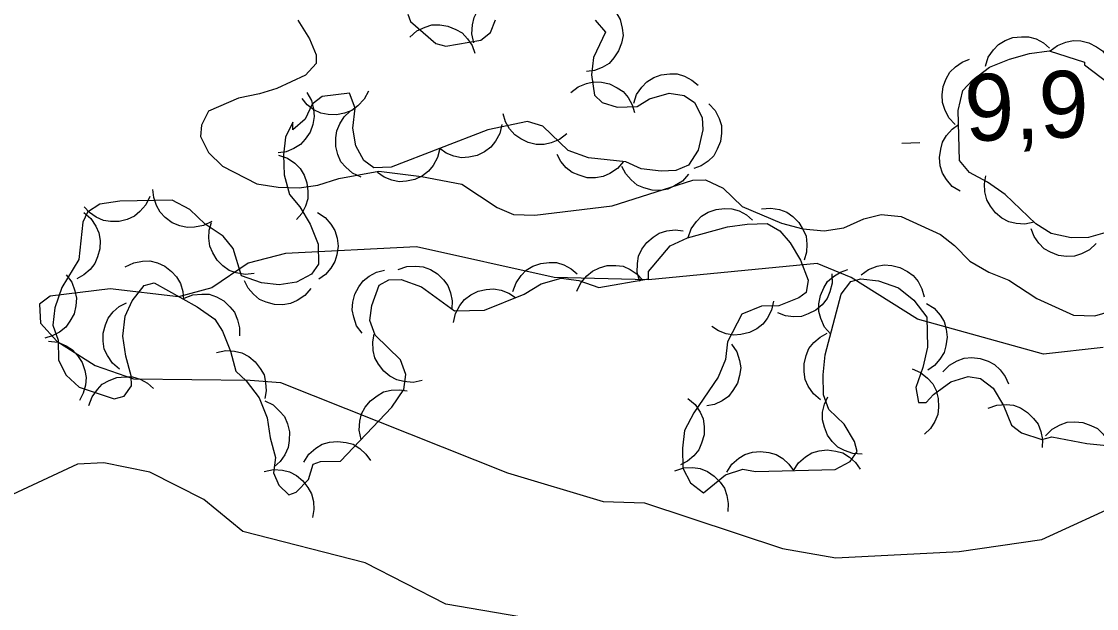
# Model space of a CAD drawing. Extents: x 336540 to 340074, y 5572036 to 5573747.
# Drawn here: x 337884.26 to 337932.59, y 5573477.56 to 5573503.96 of the extents above; entities that cross this region are included whole.
import ezdxf

# ---------------------------------------------------------------- set-up
doc = ezdxf.new("R2010")
doc.units = 0
for name, color, linetype in [('Niveau 2', 7, 'Continuous'), ('Niveau 3', 7, 'Continuous'), ('Niveau 44', 7, 'Continuous')]:
    doc.layers.add(name, color=color, linetype=linetype)

msp = doc.modelspace()

# ---------------------------------------------------------------- linework, layer by layer
at = {"layer": 'Niveau 2'}
for points in [[(337896.68, 5573504.01), (337897.21, 5573503.18), (337897.51, 5573502.45), (337897.51, 5573502.06), (337897.02, 5573501.54), (337895.74, 5573500.95), (337894.96, 5573500.7), (337894.01, 5573500.51), (337892.67, 5573499.92), (337892.35, 5573499.29), (337892.31, 5573498.78), (337892.66, 5573498.06), (337893.29, 5573497.45), (337894.83, 5573496.65), (337895.79, 5573496.5), (337896.74, 5573496.47), (337897.58, 5573496.6), (337898.53, 5573496.9), (337900.32, 5573497.22), (337902.24, 5573496.99), (337904.05, 5573496.64), (337905.64, 5573495.6), (337906.38, 5573495.28), (337907.34, 5573495.25), (337910.81, 5573495.67), (337914.44, 5573496.82), (337915, 5573496.84), (337915.8, 5573496.46), (337916.66, 5573495.64), (337918.42, 5573494.89), (337919.38, 5573494.63), (337920.34, 5573494.54)], [(337920.34, 5573494.54), (337921.23, 5573494.68), (337922.12, 5573495.09), (337922.91, 5573495.28), (337923.81, 5573495.19), (337925.57, 5573494.38), (337926.2, 5573493.89), (337926.89, 5573493.18), (337927.74, 5573492.69), (337928.65, 5573492.32), (337929.91, 5573491.5), (337931.55, 5573490.75), (337932.51, 5573490.72), (337934.41, 5573491.27)], [(337932.89, 5573489.3), (337930.2, 5573489), (337924.54, 5573490.58), (337921.56, 5573492.45), (337920.02, 5573493.07), (337912.44, 5573492.34), (337908.2, 5573492.45), (337902.02, 5573493.83), (337896.13, 5573493.52), (337894.44, 5573493.09), (337892.82, 5573491.98), (337891.31, 5573491.58), (337888.25, 5573491.93), (337885.55, 5573491.61), (337885.07, 5573491.25), (337885.11, 5573490.4), (337885.84, 5573489.59), (337887.57, 5573488.49), (337889.29, 5573487.89), (337894.54, 5573487.83), (337895.9, 5573487.72), (337906.1, 5573483.67), (337910.4, 5573482.38), (337912.26, 5573482.31), (337918.47, 5573480.26), (337920.86, 5573479.85), (337926.41, 5573480.13), (337930.12, 5573480.67), (337933.92, 5573482.4)], [(337903.34, 5573477.76), (337899.71, 5573479.62), (337894.21, 5573481.03), (337892.46, 5573482.47), (337890.03, 5573483.69), (337887.96, 5573484.11), (337886.78, 5573484.05), (337881.82, 5573481.74), (337877.47, 5573480.86), (337875.95, 5573480.93), (337872.98, 5573482.49), (337869.28, 5573485.18), (337866.54, 5573486.06), (337863.81, 5573486.42), (337861.62, 5573486.14), (337857.02, 5573483.52), (337851.79, 5573483.44), (337846.99, 5573484.2)], [(337847.86, 5573467.45), (337857.31, 5573467.94), (337864.78, 5573467.64), (337867.35, 5573466.92), (337873.81, 5573466.22), (337880.24, 5573466.23), (337884.48, 5573466.11), (337889.39, 5573466.35), (337891.93, 5573466.15), (337901.39, 5573466.81), (337904.21, 5573467.47), (337909.79, 5573467.75), (337917.68, 5573468.83), (337920.19, 5573469.65), (337923.25, 5573469.64), (337925.92, 5573470.28), (337926.4, 5573470.81), (337926.01, 5573471.81), (337922.3, 5573474.68), (337918.84, 5573476.03), (337912.44, 5573475.7), (337909.02, 5573476.37), (337907.8, 5573476.99), (337903.34, 5573477.76)]]:
    msp.add_lwpolyline(points, dxfattribs=at)
at = {"layer": 'Niveau 3'}
msp.add_line((337923.84, 5573498.48), (337924.64, 5573498.52), dxfattribs=at)
at = {"layer": 'Niveau 44'}
for points in [[(337904.59, 5573503), (337904.5, 5573503.4), (337904.53, 5573503.81), (337904.6, 5573504.13), (337904.76, 5573504.44), (337904.99, 5573504.73), (337905.29, 5573504.96), (337905.57, 5573505.13), (337905.92, 5573505.22), (337906.29, 5573505.24), (337906.64, 5573505.19)], [(337901.62, 5573504.28), (337901.74, 5573503.95), (337902.89, 5573502.96), (337903.34, 5573502.85), (337904.9, 5573503.12), (337905.34, 5573503.46), (337905.56, 5573504.03)], [(337910.96, 5573504.41), (337911.17, 5573504.05), (337911.26, 5573503.65), (337911.3, 5573503.32), (337911.23, 5573502.98), (337911.1, 5573502.63), (337910.88, 5573502.32), (337910.67, 5573502.07), (337910.36, 5573501.89), (337910.02, 5573501.75), (337909.66, 5573501.7)], [(337910.05, 5573504.02), (337910.51, 5573503.47), (337909.97, 5573502.34), (337909.88, 5573501.55), (337910.01, 5573500.65), (337910.36, 5573500.32), (337911.04, 5573500.11), (337911.93, 5573500.13), (337912.49, 5573500.48), (337913.38, 5573500.73), (337914.05, 5573500.63), (337914.51, 5573500.31), (337914.86, 5573499.64), (337914.88, 5573499.08), (337914.67, 5573498.17), (337914.24, 5573497.49), (337913.68, 5573497.25), (337913.01, 5573497.23), (337912.11, 5573497.33), (337911.43, 5573497.65), (337909.74, 5573497.83), (337908.83, 5573498.15), (337907.69, 5573499.25), (337907.01, 5573499.46), (337905.22, 5573499.08), (337900.88, 5573497.4), (337900.09, 5573497.38), (337899.64, 5573497.71), (337899.29, 5573498.37), (337899.16, 5573499.16)], [(337901.72, 5573503.25), (337902.03, 5573503.53), (337902.4, 5573503.7), (337902.71, 5573503.8), (337903.07, 5573503.81), (337903.43, 5573503.75), (337903.78, 5573503.6), (337904.07, 5573503.44), (337904.31, 5573503.18), (337904.51, 5573502.87), (337904.64, 5573502.53)], [(337927.59, 5573501.95), (337927.72, 5573502.35), (337927.95, 5573502.68), (337928.18, 5573502.92), (337928.48, 5573503.1), (337928.83, 5573503.23), (337929.21, 5573503.27), (337929.53, 5573503.27), (337929.87, 5573503.17), (337930.2, 5573503), (337930.47, 5573502.76)], [(337930.5, 5573502.63), (337930.83, 5573502.88), (337931.21, 5573503.03), (337931.53, 5573503.1), (337931.88, 5573503.08), (337932.24, 5573503), (337932.58, 5573502.82), (337932.85, 5573502.64), (337933.07, 5573502.37), (337933.25, 5573502.04), (337933.35, 5573501.7)], [(337926.23, 5573499.33), (337925.94, 5573499.63), (337925.76, 5573500), (337925.66, 5573500.31), (337925.64, 5573500.66), (337925.69, 5573501.03), (337925.83, 5573501.38), (337925.99, 5573501.67), (337926.24, 5573501.92), (337926.55, 5573502.13), (337926.88, 5573502.26)], [(337933.9, 5573494.73), (337932.23, 5573494.24), (337931.44, 5573494.23), (337930.54, 5573494.43), (337929.86, 5573494.86), (337928.48, 5573496.18), (337927.68, 5573496.73), (337926.88, 5573497.16), (337926.42, 5573497.71), (337926.37, 5573499.96), (337926.57, 5573500.86), (337927.01, 5573501.32), (337927.78, 5573501.9), (337928.68, 5573502.26), (337929.57, 5573502.51), (337930.46, 5573502.64), (337932.05, 5573502.12), (337932.05, 5573502), (337934.79, 5573499.93)], [(337908.95, 5573500.76), (337909.28, 5573501.02), (337909.65, 5573501.17), (337909.97, 5573501.25), (337910.33, 5573501.23), (337910.69, 5573501.16), (337911.03, 5573500.98), (337911.3, 5573500.81), (337911.53, 5573500.54), (337911.71, 5573500.21), (337911.82, 5573499.87)], [(337911.78, 5573500.28), (337911.91, 5573500.68), (337912.15, 5573501.01), (337912.37, 5573501.25), (337912.68, 5573501.43), (337913.02, 5573501.56), (337913.4, 5573501.6), (337913.73, 5573501.6), (337914.06, 5573501.49), (337914.39, 5573501.32), (337914.67, 5573501.09)], [(337897.08, 5573500.76), (337897.29, 5573500.4), (337897.39, 5573500.01), (337897.42, 5573499.68), (337897.36, 5573499.33), (337897.23, 5573498.98), (337897.01, 5573498.67), (337896.8, 5573498.42), (337896.5, 5573498.24), (337896.15, 5573498.1), (337895.8, 5573498.05)], [(337899.85, 5573500.83), (337899.66, 5573500.46), (337899.37, 5573500.17), (337899.11, 5573499.96), (337898.78, 5573499.83), (337898.42, 5573499.76), (337898.04, 5573499.78), (337897.72, 5573499.83), (337897.4, 5573499.99), (337897.1, 5573500.21), (337896.87, 5573500.49)], [(337899.16, 5573499.16), (337899.25, 5573500.06), (337899.01, 5573500.73), (337897.78, 5573500.59), (337897.33, 5573500.24), (337897.01, 5573499.56), (337896.46, 5573499.09), (337896.45, 5573499.43), (337896.13, 5573498.75), (337896.04, 5573497.96), (337896.06, 5573497.06), (337896.31, 5573496.17), (337896.77, 5573495.62), (337897.23, 5573494.84), (337897.59, 5573493.95), (337897.61, 5573493.05), (337897.29, 5573492.59), (337896.62, 5573492.24), (337895.84, 5573492.11), (337895.05, 5573492.2), (337894.14, 5573492.52), (337893.78, 5573493.75), (337893.32, 5573494.3), (337892.52, 5573494.84), (337891.83, 5573495.5), (337891.03, 5573495.93), (337888.68, 5573495.88), (337887.78, 5573495.74), (337887.23, 5573495.39), (337887.01, 5573494.94), (337886.83, 5573493.25), (337886.07, 5573491.99), (337885.76, 5573491.08), (337885.66, 5573490.3), (337885.9, 5573489.63), (337885.92, 5573488.73), (337886.27, 5573488.06), (337886.85, 5573487.51), (337888.43, 5573486.99), (337888.88, 5573487.11), (337889.2, 5573487.57), (337889.19, 5573488.02), (337888.95, 5573488.91), (337888.82, 5573489.81), (337888.91, 5573490.71), (337889.23, 5573491.39), (337889.77, 5573492.08), (337890.22, 5573492.2), (337892.15, 5573491.12), (337892.95, 5573490.58), (337893.3, 5573490.03), (337893.66, 5573489.13), (337893.9, 5573488.24), (337894.36, 5573487.8), (337894.94, 5573487.03), (337895.3, 5573486.14), (337895.43, 5573485.24), (337895.68, 5573484.35), (337895.58, 5573483.67), (337895.82, 5573483.11), (337896.28, 5573482.67), (337896.61, 5573482.79), (337897.16, 5573483.37), (337897.37, 5573484.05), (337897.7, 5573484.17), (337898.6, 5573484.19), (337900.9, 5573486.61), (337901.45, 5573487.41), (337901.54, 5573488.08), (337901.3, 5573488.75), (337900.16, 5573489.85), (337899.92, 5573490.52), (337900.01, 5573491.19), (337900.33, 5573492.1), (337900.77, 5573492.34), (337901.33, 5573492.35), (337902.24, 5573492.03), (337903.72, 5573490.94), (337905.07, 5573490.98), (337906.85, 5573491.69), (337907.62, 5573492.16), (337908.52, 5573492.41), (337909.31, 5573492.31), (337910.21, 5573492), (337912.45, 5573492.39), (337912.44, 5573492.72), (337913.42, 5573493.87), (337914.2, 5573494.23), (337915.99, 5573494.72), (337916.88, 5573494.85), (337917.78, 5573494.87), (337918.35, 5573494.55), (337918.81, 5573494), (337919.28, 5573493.22), (337919.63, 5573492.33), (337919.53, 5573491.77), (337919.2, 5573491.53), (337918.31, 5573491.17), (337917.53, 5573491.16), (337916.64, 5573490.8), (337915.99, 5573489.55)], [(337915.15, 5573500.26), (337915.44, 5573499.96), (337915.62, 5573499.59), (337915.72, 5573499.28), (337915.73, 5573498.93), (337915.68, 5573498.56), (337915.53, 5573498.21), (337915.38, 5573497.92), (337915.12, 5573497.68), (337914.81, 5573497.47), (337914.48, 5573497.34)], [(337899.52, 5573496.96), (337899.14, 5573497.13), (337898.84, 5573497.4), (337898.62, 5573497.65), (337898.48, 5573497.98), (337898.39, 5573498.33), (337898.39, 5573498.72), (337898.43, 5573499.04), (337898.57, 5573499.36), (337898.77, 5573499.67), (337899.03, 5573499.92)], [(337908.78, 5573498.91), (337908.45, 5573498.65), (337908.07, 5573498.5), (337907.75, 5573498.42), (337907.4, 5573498.43), (337907.04, 5573498.51), (337906.7, 5573498.68), (337906.43, 5573498.86), (337906.2, 5573499.13), (337906.02, 5573499.45), (337905.91, 5573499.8)], [(337905.85, 5573499.33), (337905.76, 5573498.92), (337905.56, 5573498.57), (337905.36, 5573498.3), (337905.07, 5573498.1), (337904.74, 5573497.93), (337904.37, 5573497.86), (337904.04, 5573497.83), (337903.7, 5573497.9), (337903.35, 5573498.04), (337903.06, 5573498.24)], [(337926.45, 5573496.32), (337926.1, 5573496.54), (337925.84, 5573496.85), (337925.66, 5573497.13), (337925.56, 5573497.47), (337925.52, 5573497.84), (337925.58, 5573498.22), (337925.66, 5573498.53), (337925.84, 5573498.83), (337926.09, 5573499.11), (337926.38, 5573499.32)], [(337895.81, 5573497.94), (337896.21, 5573497.81), (337896.54, 5573497.58), (337896.78, 5573497.35), (337896.96, 5573497.05), (337897.09, 5573496.7), (337897.13, 5573496.32), (337897.13, 5573495.99), (337897.02, 5573495.66), (337896.86, 5573495.33), (337896.62, 5573495.05)], [(337903.06, 5573498.24), (337902.96, 5573497.84), (337902.76, 5573497.48), (337902.56, 5573497.22), (337902.28, 5573497.01), (337901.94, 5573496.85), (337901.57, 5573496.77), (337901.24, 5573496.74), (337900.9, 5573496.82), (337900.56, 5573496.95), (337900.26, 5573497.16)], [(337911.32, 5573497.66), (337911.05, 5573497.34), (337910.71, 5573497.12), (337910.41, 5573496.98), (337910.06, 5573496.93), (337909.69, 5573496.93), (337909.33, 5573497.04), (337909.02, 5573497.16), (337908.75, 5573497.38), (337908.51, 5573497.66), (337908.34, 5573497.98)], [(337914.24, 5573497.09), (337913.97, 5573496.78), (337913.62, 5573496.56), (337913.32, 5573496.42), (337912.98, 5573496.36), (337912.61, 5573496.37), (337912.24, 5573496.48), (337911.94, 5573496.6), (337911.66, 5573496.83), (337911.42, 5573497.11), (337911.25, 5573497.43)], [(337929.78, 5573494.94), (337929.37, 5573494.85), (337928.97, 5573494.88), (337928.64, 5573494.95), (337928.33, 5573495.12), (337928.05, 5573495.35), (337927.82, 5573495.66), (337927.65, 5573495.94), (337927.57, 5573496.29), (337927.55, 5573496.66), (337927.61, 5573497.01)], [(337892.81, 5573494.97), (337892.44, 5573494.78), (337892.04, 5573494.71), (337891.71, 5573494.69), (337891.37, 5573494.77), (337891.03, 5573494.91), (337890.72, 5573495.15), (337890.49, 5573495.38), (337890.32, 5573495.69), (337890.2, 5573496.04), (337890.16, 5573496.4)], [(337890.03, 5573496.09), (337889.85, 5573495.71), (337889.58, 5573495.41), (337889.33, 5573495.2), (337889.01, 5573495.06), (337888.65, 5573494.97), (337888.26, 5573494.97), (337887.94, 5573495.01), (337887.62, 5573495.16), (337887.31, 5573495.37), (337887.07, 5573495.63)], [(337914.23, 5573494.24), (337914.36, 5573494.63), (337914.6, 5573494.96), (337914.83, 5573495.2), (337915.13, 5573495.38), (337915.48, 5573495.51), (337915.86, 5573495.55), (337916.19, 5573495.54), (337916.52, 5573495.44), (337916.85, 5573495.26), (337917.12, 5573495.03)], [(337917.53, 5573495.53), (337917.95, 5573495.57), (337918.34, 5573495.5), (337918.66, 5573495.39), (337918.94, 5573495.19), (337919.2, 5573494.92), (337919.4, 5573494.59), (337919.53, 5573494.3), (337919.57, 5573493.95), (337919.55, 5573493.58), (337919.45, 5573493.23)], [(337887.06, 5573495.37), (337887.37, 5573495.1), (337887.6, 5573494.76), (337887.74, 5573494.46), (337887.79, 5573494.11), (337887.78, 5573493.74), (337887.68, 5573493.37), (337887.56, 5573493.07), (337887.34, 5573492.8), (337887.06, 5573492.56), (337886.74, 5573492.39)], [(337897.56, 5573495.37), (337897.91, 5573495.15), (337898.17, 5573494.84), (337898.35, 5573494.56), (337898.45, 5573494.22), (337898.49, 5573493.85), (337898.43, 5573493.47), (337898.35, 5573493.16), (337898.16, 5573492.86), (337897.92, 5573492.58), (337897.63, 5573492.37)], [(337894.72, 5573492.62), (337894.31, 5573492.58), (337893.91, 5573492.66), (337893.6, 5573492.76), (337893.31, 5573492.97), (337893.05, 5573493.23), (337892.86, 5573493.56), (337892.72, 5573493.86), (337892.68, 5573494.21), (337892.7, 5573494.58), (337892.8, 5573494.92)], [(337912.05, 5573492.26), (337911.94, 5573492.67), (337911.95, 5573493.07), (337912, 5573493.4), (337912.15, 5573493.72), (337912.37, 5573494.02), (337912.66, 5573494.26), (337912.93, 5573494.44), (337913.27, 5573494.54), (337913.64, 5573494.59), (337914, 5573494.55)], [(337932.57, 5573493.98), (337932.27, 5573493.69), (337931.91, 5573493.51), (337931.59, 5573493.4), (337931.24, 5573493.39), (337930.88, 5573493.44), (337930.52, 5573493.58), (337930.23, 5573493.74), (337929.99, 5573493.99), (337929.78, 5573494.29), (337929.65, 5573494.63)], [(337888.92, 5573492.93), (337889.3, 5573493.11), (337889.7, 5573493.18), (337890.03, 5573493.19), (337890.37, 5573493.11), (337890.7, 5573492.96), (337891, 5573492.72), (337891.23, 5573492.48), (337891.4, 5573492.17), (337891.51, 5573491.82), (337891.54, 5573491.46)], [(337906.35, 5573491.81), (337906.49, 5573492.2), (337906.72, 5573492.54), (337906.95, 5573492.78), (337907.25, 5573492.95), (337907.6, 5573493.08), (337907.98, 5573493.12), (337908.31, 5573493.12), (337908.64, 5573493.01), (337908.97, 5573492.84), (337909.24, 5573492.61)], [(337922, 5573492.56), (337922.33, 5573492.81), (337922.72, 5573492.95), (337923.04, 5573493.02), (337923.39, 5573492.99), (337923.75, 5573492.9), (337924.09, 5573492.72), (337924.35, 5573492.53), (337924.57, 5573492.26), (337924.74, 5573491.93), (337924.84, 5573491.58)], [(337886.26, 5573492.56), (337886.52, 5573492.23), (337886.66, 5573491.85), (337886.73, 5573491.52), (337886.7, 5573491.17), (337886.62, 5573490.81), (337886.43, 5573490.48), (337886.25, 5573490.21), (337885.97, 5573489.99), (337885.64, 5573489.82), (337885.3, 5573489.72)], [(337899.57, 5573489.95), (337899.32, 5573490.28), (337899.19, 5573490.67), (337899.12, 5573490.99), (337899.15, 5573491.34), (337899.24, 5573491.7), (337899.42, 5573492.03), (337899.61, 5573492.3), (337899.89, 5573492.51), (337900.22, 5573492.69), (337900.57, 5573492.78)], [(337901.19, 5573492.8), (337901.58, 5573492.94), (337901.99, 5573492.96), (337902.32, 5573492.93), (337902.64, 5573492.81), (337902.96, 5573492.61), (337903.23, 5573492.34), (337903.43, 5573492.08), (337903.55, 5573491.75), (337903.62, 5573491.39), (337903.6, 5573491.03)], [(337909.23, 5573491.83), (337909.4, 5573492.21), (337909.67, 5573492.52), (337909.92, 5573492.73), (337910.24, 5573492.88), (337910.59, 5573492.98), (337910.98, 5573492.98), (337911.3, 5573492.95), (337911.62, 5573492.8), (337911.93, 5573492.6), (337912.18, 5573492.34)], [(337920.69, 5573492.61), (337920.7, 5573492.19), (337920.6, 5573491.8), (337920.47, 5573491.5), (337920.25, 5573491.22), (337919.97, 5573490.98), (337919.63, 5573490.81), (337919.32, 5573490.7), (337918.97, 5573490.68), (337918.6, 5573490.73), (337918.26, 5573490.85)], [(337920.63, 5573489.91), (337920.36, 5573490.22), (337920.19, 5573490.6), (337920.1, 5573490.91), (337920.1, 5573491.26), (337920.17, 5573491.63), (337920.33, 5573491.98), (337920.49, 5573492.26), (337920.76, 5573492.49), (337921.07, 5573492.69), (337921.41, 5573492.81)], [(337897.26, 5573491.95), (337896.99, 5573491.63), (337896.65, 5573491.41), (337896.35, 5573491.27), (337896, 5573491.22), (337895.63, 5573491.23), (337895.26, 5573491.34), (337894.96, 5573491.46), (337894.69, 5573491.69), (337894.45, 5573491.97), (337894.28, 5573492.29)], [(337915.99, 5573489.55), (337915.9, 5573488.76), (337915.58, 5573487.96), (337914.49, 5573486.36), (337914.06, 5573485.57), (337913.97, 5573484.78), (337913.99, 5573483.88), (337914.34, 5573483.21), (337914.91, 5573482.77), (337915.91, 5573483.58), (337916.69, 5573483.83), (337917.25, 5573483.73), (337920.84, 5573483.81), (337921.51, 5573484.17), (337921.83, 5573484.62), (337921.71, 5573485.07), (337921.24, 5573485.85), (337920.55, 5573486.51), (337920.31, 5573487.17), (337920.29, 5573488.07), (337920.38, 5573488.97), (337921.11, 5573491.69), (337921.54, 5573492.26), (337921.99, 5573492.39), (337922.78, 5573492.29), (337923.68, 5573491.98), (337924.37, 5573491.43), (337924.95, 5573490.66), (337924.98, 5573489.31), (337924.78, 5573488.4), (337924.46, 5573487.5), (337924.59, 5573486.82), (337924.92, 5573486.83), (337925.25, 5573487.18), (337926.03, 5573487.76), (337926.81, 5573488), (337927.37, 5573487.9), (337927.94, 5573487.47), (337928.41, 5573486.69), (337928.77, 5573485.8), (337929.22, 5573485.47), (337930.13, 5573485.16), (337930.57, 5573485.28), (337932.15, 5573484.98), (337933.05, 5573484.89)], [(337891.57, 5573491.51), (337891.96, 5573491.67), (337892.36, 5573491.7), (337892.69, 5573491.69), (337893.03, 5573491.57), (337893.35, 5573491.39), (337893.63, 5573491.13), (337893.84, 5573490.88), (337893.97, 5573490.55), (337894.06, 5573490.19), (337894.06, 5573489.83)], [(337903.68, 5573490.43), (337903.77, 5573490.83), (337903.97, 5573491.19), (337904.17, 5573491.45), (337904.45, 5573491.66), (337904.78, 5573491.83), (337905.15, 5573491.91), (337905.48, 5573491.94), (337905.82, 5573491.87), (337906.17, 5573491.74), (337906.47, 5573491.54)], [(337888.67, 5573488.33), (337888.35, 5573488.6), (337888.13, 5573488.94), (337887.98, 5573489.23), (337887.93, 5573489.58), (337887.93, 5573489.95), (337888.03, 5573490.32), (337888.15, 5573490.62), (337888.38, 5573490.9), (337888.65, 5573491.14), (337888.97, 5573491.31)], [(337918.07, 5573491.38), (337917.98, 5573490.97), (337917.78, 5573490.61), (337917.59, 5573490.35), (337917.31, 5573490.14), (337916.98, 5573489.97), (337916.6, 5573489.89), (337916.28, 5573489.85), (337915.93, 5573489.92), (337915.59, 5573490.05), (337915.29, 5573490.25)], [(337924.94, 5573491.28), (337925.29, 5573491.06), (337925.55, 5573490.75), (337925.73, 5573490.47), (337925.83, 5573490.13), (337925.87, 5573489.76), (337925.81, 5573489.38), (337925.73, 5573489.07), (337925.54, 5573488.77), (337925.3, 5573488.49), (337925, 5573488.28)], [(337902.27, 5573487.82), (337901.86, 5573487.73), (337901.45, 5573487.77), (337901.13, 5573487.84), (337900.82, 5573488.01), (337900.54, 5573488.24), (337900.31, 5573488.55), (337900.14, 5573488.83), (337900.07, 5573489.17), (337900.05, 5573489.55), (337900.11, 5573489.9)], [(337920.18, 5573486.95), (337919.86, 5573487.22), (337919.63, 5573487.56), (337919.49, 5573487.86), (337919.44, 5573488.2), (337919.44, 5573488.57), (337919.54, 5573488.94), (337919.66, 5573489.25), (337919.88, 5573489.52), (337920.16, 5573489.76), (337920.48, 5573489.94)], [(337885.47, 5573489.58), (337885.89, 5573489.54), (337886.26, 5573489.37), (337886.55, 5573489.2), (337886.78, 5573488.94), (337886.98, 5573488.63), (337887.1, 5573488.27), (337887.17, 5573487.95), (337887.13, 5573487.6), (337887.03, 5573487.24), (337886.86, 5573486.92)], [(337893.03, 5573489.07), (337893.44, 5573489.16), (337893.84, 5573489.13), (337894.16, 5573489.06), (337894.47, 5573488.89), (337894.76, 5573488.66), (337894.99, 5573488.35), (337895.16, 5573488.07), (337895.23, 5573487.72), (337895.26, 5573487.35), (337895.2, 5573487)], [(337916.18, 5573489.45), (337916.41, 5573489.1), (337916.53, 5573488.72), (337916.59, 5573488.39), (337916.54, 5573488.04), (337916.44, 5573487.69), (337916.24, 5573487.36), (337916.04, 5573487.1), (337915.75, 5573486.9), (337915.41, 5573486.74), (337915.06, 5573486.67)], [(337925.68, 5573488.2), (337925.97, 5573488.5), (337926.32, 5573488.7), (337926.63, 5573488.82), (337926.98, 5573488.85), (337927.35, 5573488.81), (337927.71, 5573488.68), (337928, 5573488.54), (337928.26, 5573488.3), (337928.48, 5573488), (337928.63, 5573487.67)], [(337924.3, 5573488.34), (337924.68, 5573488.18), (337924.99, 5573487.92), (337925.22, 5573487.67), (337925.37, 5573487.36), (337925.47, 5573487), (337925.48, 5573486.62), (337925.45, 5573486.29), (337925.31, 5573485.97), (337925.12, 5573485.65), (337924.86, 5573485.4)], [(337887.29, 5573486.69), (337887.43, 5573487.08), (337887.67, 5573487.41), (337887.89, 5573487.65), (337888.2, 5573487.82), (337888.55, 5573487.95), (337888.93, 5573487.98), (337889.25, 5573487.98), (337889.59, 5573487.87), (337889.92, 5573487.69), (337890.19, 5573487.46)], [(337899.53, 5573485.17), (337899.44, 5573485.58), (337899.47, 5573485.98), (337899.54, 5573486.31), (337899.71, 5573486.62), (337899.94, 5573486.9), (337900.25, 5573487.13), (337900.53, 5573487.3), (337900.87, 5573487.38), (337901.24, 5573487.4), (337901.6, 5573487.35)], [(337895.19, 5573486.9), (337895.57, 5573486.72), (337895.86, 5573486.44), (337896.08, 5573486.19), (337896.21, 5573485.86), (337896.3, 5573485.5), (337896.29, 5573485.12), (337896.25, 5573484.8), (337896.1, 5573484.48), (337895.89, 5573484.17), (337895.62, 5573483.93)], [(337914.22, 5573487), (337914.54, 5573486.73), (337914.76, 5573486.39), (337914.9, 5573486.09), (337914.95, 5573485.74), (337914.94, 5573485.37), (337914.83, 5573485), (337914.71, 5573484.7), (337914.48, 5573484.43), (337914.2, 5573484.19), (337913.88, 5573484.02)], [(337922.05, 5573484.51), (337921.63, 5573484.53), (337921.25, 5573484.67), (337920.96, 5573484.82), (337920.7, 5573485.07), (337920.49, 5573485.36), (337920.35, 5573485.72), (337920.26, 5573486.04), (337920.27, 5573486.39), (337920.35, 5573486.75), (337920.5, 5573487.08)], [(337927.72, 5573486.57), (337928.11, 5573486.71), (337928.52, 5573486.73), (337928.85, 5573486.7), (337929.17, 5573486.58), (337929.49, 5573486.38), (337929.76, 5573486.11), (337929.96, 5573485.85), (337930.08, 5573485.52), (337930.15, 5573485.16), (337930.14, 5573484.8)], [(337930.29, 5573485.33), (337930.59, 5573485.63), (337930.95, 5573485.82), (337931.26, 5573485.94), (337931.61, 5573485.96), (337931.97, 5573485.93), (337932.33, 5573485.79), (337932.63, 5573485.65), (337932.88, 5573485.4), (337933.1, 5573485.1), (337933.24, 5573484.77)], [(337896.95, 5573484.15), (337897.18, 5573484.5), (337897.49, 5573484.77), (337897.77, 5573484.95), (337898.11, 5573485.04), (337898.47, 5573485.08), (337898.85, 5573485.03), (337899.17, 5573484.95), (337899.47, 5573484.76), (337899.74, 5573484.51), (337899.95, 5573484.22)], [(337915.96, 5573483.7), (337916.19, 5573484.05), (337916.5, 5573484.32), (337916.78, 5573484.49), (337917.12, 5573484.59), (337917.48, 5573484.63), (337917.86, 5573484.58), (337918.18, 5573484.49), (337918.48, 5573484.31), (337918.75, 5573484.06), (337918.96, 5573483.77)], [(337918.96, 5573483.77), (337919.19, 5573484.12), (337919.5, 5573484.38), (337919.78, 5573484.56), (337920.11, 5573484.66), (337920.48, 5573484.7), (337920.86, 5573484.64), (337921.18, 5573484.56), (337921.48, 5573484.37), (337921.75, 5573484.13), (337921.96, 5573483.83)], [(337895.17, 5573483.73), (337895.58, 5573483.82), (337895.99, 5573483.78), (337896.31, 5573483.71), (337896.62, 5573483.54), (337896.9, 5573483.31), (337897.13, 5573483.01), (337897.3, 5573482.72), (337897.38, 5573482.38), (337897.4, 5573482.01), (337897.34, 5573481.66)], [(337913.63, 5573483.76), (337914.03, 5573483.89), (337914.44, 5573483.9), (337914.77, 5573483.86), (337915.09, 5573483.72), (337915.4, 5573483.52), (337915.66, 5573483.24), (337915.86, 5573482.98), (337915.97, 5573482.65), (337916.03, 5573482.28), (337916.01, 5573481.92)]]:
    msp.add_lwpolyline(points, dxfattribs=at)

# ---------------------------------------------------------------- texts
at = {"layer": 'Niveau 3'}
msp.add_text('9,9    ', height=2.9999, rotation=2.2763, dxfattribs=at).set_placement((337926.71, 5573498.56))

doc.saveas('drawing.dxf')
